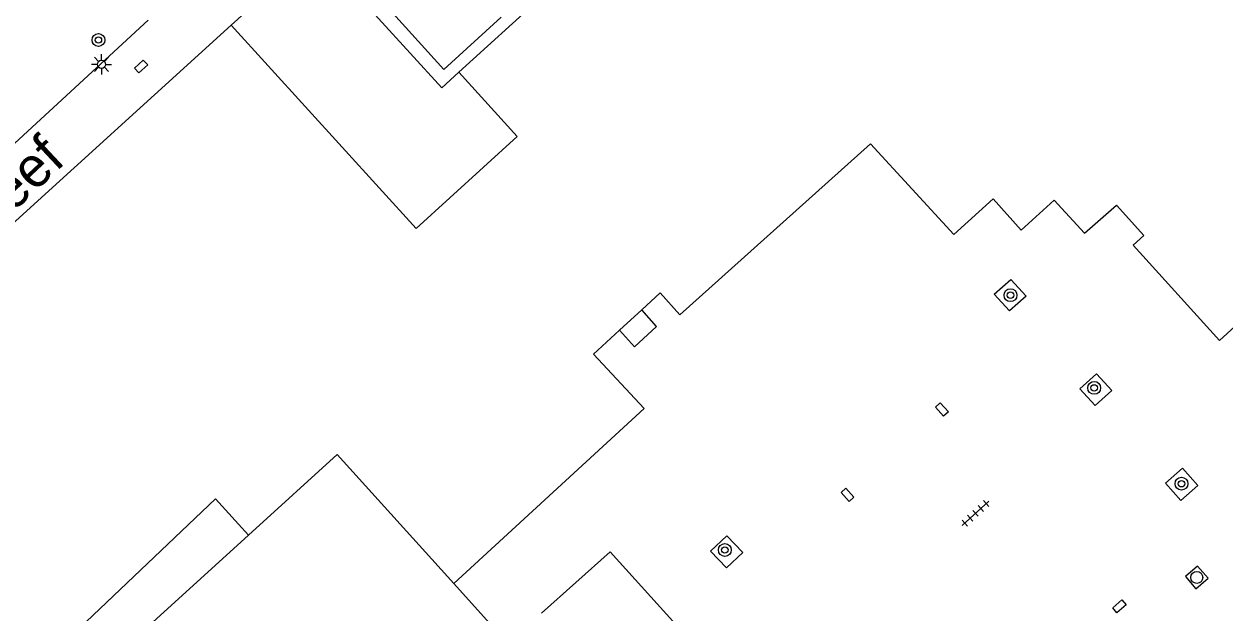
# Model space of a CAD drawing. Extents: x 132998 to 136004, y 396998 to 398512.
# Drawn here: x 133525.7 to 133600.3, y 398206.2 to 398242.9 of the extents above; entities that cross this region are included whole.
import ezdxf

# ---------------------------------------------------------------- set-up
doc = ezdxf.new("R2010")
doc.units = 0
for name, color, linetype in [('gg-afsc-hekwerk', 7, 'Continuous'), ('gg-anno-openbare ruimte label', 7, 'Continuous'), ('gg-bbg-bijgebouw', 7, 'Continuous'), ('gg-bbg-hoofdgebouw', 7, 'Continuous'), ('gg-bbg-luifel en loopbrug', 7, 'Continuous'), ('gg-bbg-tussenscheiding', 7, 'Continuous'), ('gg-knt-verharding', 7, 'Continuous'), ('gt-symb-boom', 7, 'Continuous'), ('gt-symb-kolk center center', 7, 'Continuous'), ('gt-symb-lichtmast', 7, 'Continuous'), ('gt-symb-rioolschacht', 7, 'Continuous'), ('gt-symb-tegel verharding', 7, 'Continuous')]:
    doc.layers.add(name, color=color, linetype=linetype)

# ---------------------------------------------------------------- blocks, each defined once
blk = doc.blocks.new('gt0-KOLKCC')
at = {"layer": 'gt-symb-kolk center center'}
blk.add_lwpolyline([(-0.375, 0.2), (0.375, 0.2), (0.375, -0.2), (-0.375, -0.2)], close=True, dxfattribs=at)
blk = doc.blocks.new('gt0-LMAST')
at = {"layer": 'gt-symb-lichtmast'}
for p, q in [((-0.182, 0.173), (-0.447, 0.438)), ((-0.005, 0.246), (-0.005, 0.621)), ((0.172, 0.173), (0.437, 0.438)), ((-0.255, -0.004), (-0.63, -0.004)), ((-0.182, -0.181), (-0.447, -0.446)), ((-0.005, -0.254), (-0.005, -0.629)), ((0.437, -0.446), (0.172, -0.181)), ((0.245, -0.004), (0.62, -0.004))]:
    blk.add_line(p, q, dxfattribs=at)
blk.add_circle((-0.005, -0.004), 0.25, dxfattribs=at)
blk = doc.blocks.new('gt0-BOOM')
at = {"layer": 'gt-symb-boom'}
for radius in [0.4, 0.2]:
    blk.add_circle((0, 0), radius, dxfattribs=at)
blk = doc.blocks.new('gt0-RS')
at = {"layer": 'gt-symb-rioolschacht'}
blk.add_lwpolyline([(-0.5, -0.5), (0.5, -0.5), (0.5, 0.5), (-0.5, 0.5)], close=True, dxfattribs=at)
blk.add_circle((0, 0), 0.375, dxfattribs=at)
blk = doc.blocks.new('gt0-TEG1')
at = {"layer": 'gt-symb-tegel verharding'}
for p, q in [((-1.125, 0), (1.125, 0)), ((-0.9, -0.25), (-0.9, 0.25)), ((-0.45, -0.25), (-0.45, 0.25)), ((0, -0.25), (0, 0.25)), ((0.45, -0.25), (0.45, 0.25)), ((0.9, -0.25), (0.9, 0.25))]:
    blk.add_line(p, q, dxfattribs=at)

msp = doc.modelspace()

# ---------------------------------------------------------------- linework, layer by layer
at = {"layer": 'gg-afsc-hekwerk'}
msp.add_line((133538.55, 398242.78), (133541.095, 398245.096), dxfattribs=at)
msp.add_lwpolyline([(133552.72, 398239.85), (133551.655, 398238.881), (133543.775, 398247.535), (133543.66, 398247.43)], dxfattribs=at)
at = {"layer": 'gg-bbg-bijgebouw'}
msp.add_lwpolyline([(133570.892, 398191.762), (133575.176, 398195.594), (133562.144, 398210.037), (133557.861, 398206.204)], dxfattribs=at)
at = {"layer": 'gg-bbg-hoofdgebouw'}
for p, q in [((133572.534, 398257.907), (133552.72, 398239.85)), ((133509.96, 398216.8), (133538.55, 398242.78)), ((133565.24, 398226.128), (133564.096, 398225.077)), ((133564.096, 398225.077), (133562.714, 398223.807)), ((133532.99, 398205.04), (133539.63, 398211.06)), ((133555.78, 398204.322), (133552.403, 398208.056))]:
    msp.add_line(p, q, dxfattribs=at)
for points in [[(133538.55, 398242.78), (133550.069, 398230.132), (133556.356, 398235.858), (133552.72, 398239.85)], [(133565.24, 398226.128), (133566.46, 398224.77), (133578.34, 398235.41), (133583.52, 398229.77), (133585.954, 398231.981)], [(133585.954, 398231.981), (133587.71, 398230.039), (133589.765, 398231.899), (133591.65, 398229.853), (133593.624, 398231.588)], [(133593.624, 398231.588), (133595.34, 398229.7), (133594.67, 398229.1), (133600.05, 398223.18)], [(133600.05, 398223.18), (133605.807, 398228.431), (133606.172, 398228.036), (133607.919, 398229.634)], [(133562.714, 398223.807), (133561.103, 398222.327), (133564.252, 398218.942), (133552.403, 398208.056)], [(133539.63, 398211.06), (133537.582, 398213.319), (133524.449, 398200.844), (133509.96, 398216.8)]]:
    msp.add_lwpolyline(points, dxfattribs=at)
at = {"layer": 'gg-bbg-luifel en loopbrug'}
msp.add_lwpolyline([(133562.714, 398223.807), (133563.643, 398222.774), (133565.024, 398224.043), (133564.096, 398225.077)], dxfattribs=at)
at = {"layer": 'gg-bbg-tussenscheiding'}
msp.add_lwpolyline([(133539.63, 398211.06), (133545.156, 398216.07), (133552.403, 398208.056)], dxfattribs=at)
at = {"layer": 'gg-knt-verharding'}
msp.add_line((133498.13, 398210.578), (133533.4, 398243.1), dxfattribs=at)
for points in [[(133555.355, 398243.282), (133551.78, 398240.03), (133545.21, 398247.3), (133548.8, 398250.55)], [(133586.026, 398226.055), (133587.067, 398226.97), (133588.014, 398225.93), (133586.974, 398225.015), (133586.026, 398226.055)], [(133591.345, 398220.16), (133592.299, 398219.127), (133593.354, 398220.069), (133592.4, 398221.102), (133591.345, 398220.16)], [(133596.682, 398214.294), (133597.749, 398215.223), (133598.698, 398214.145), (133597.631, 398213.216), (133596.682, 398214.294)], [(133568.386, 398210.071), (133569.4, 398211.024), (133570.378, 398209.993), (133569.364, 398209.04), (133568.386, 398210.071)]]:
    msp.add_lwpolyline(points, dxfattribs=at)

# ---------------------------------------------------------------- block references
at = {"layer": 'gt-symb-boom'}
for p in [(133530.299, 398241.859), (133587.038, 398225.988), (133592.246, 398220.223), (133597.677, 398214.263), (133569.269, 398210.142)]:
    msp.add_blockref('gt0-BOOM', p, dxfattribs=at)
at = {"layer": 'gt-symb-kolk center center'}
for p, rotation in [((133532.957, 398240.212), 43.46059710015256), ((133582.772, 398218.875), -47.59519959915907), ((133576.897, 398213.568), 132.08093041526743), ((133593.814, 398206.639), 40.862406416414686)]:
    msp.add_blockref('gt0-KOLKCC', p, dxfattribs=dict(at, rotation=rotation))
at = {"layer": 'gt-symb-lichtmast'}
msp.add_blockref('gt0-LMAST', (133530.495, 398240.349), dxfattribs=at)
at = {"layer": 'gt-symb-rioolschacht', "rotation": -138.9758659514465}
msp.add_blockref('gt0-RS', (133598.627, 398208.435), dxfattribs=at)
at = {"layer": 'gt-symb-tegel verharding', "rotation": 42.689957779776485}
msp.add_blockref('gt0-TEG1', (133584.86, 398212.423), dxfattribs=at)

# ---------------------------------------------------------------- texts
at = {"layer": 'gg-anno-openbare ruimte label'}
msp.add_text('Gijsbertdreef', height=2.5, rotation=43.1, dxfattribs=at).set_placement((133514.371, 398221.193))

doc.saveas('drawing.dxf')
